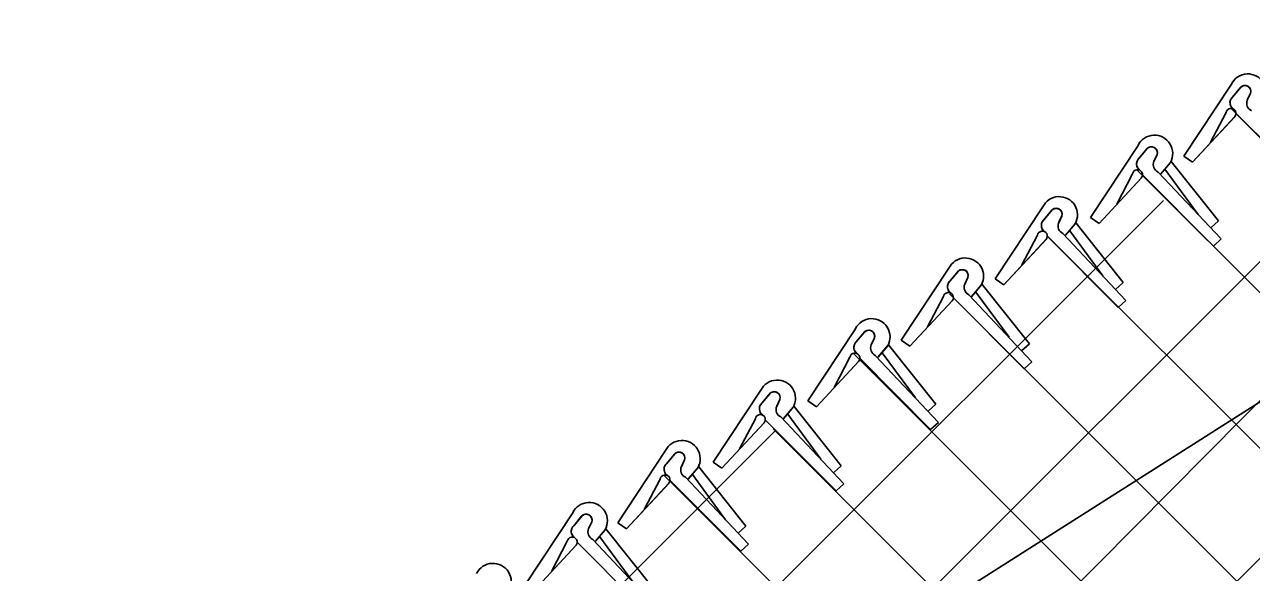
# Model space of a CAD drawing. Extents: x 0 to 2.85, y -0.1 to 1.83.
# Drawn here: x 1.6967 to 1.7594, y 1.5513 to 1.5793 of the extents above; entities that cross this region are included whole.
import ezdxf

# ---------------------------------------------------------------- set-up
doc = ezdxf.new("R2010")
doc.units = 0
doc.layers.add('sb_Chainlink Fence', color=7, linetype='Continuous')
doc.layers.add('sb_Existing Structural Steel', color=7, linetype='Continuous')

msp = doc.modelspace()

# ---------------------------------------------------------------- linework, layer by layer
at = {"layer": 'sb_Chainlink Fence'}
for p, q in [((1.6684338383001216, 1.4677191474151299), (1.801504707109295, 1.602179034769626)), ((1.669037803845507, 1.4603466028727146), (1.8067566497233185, 1.59936996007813)), ((1.5021511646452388, 1.309499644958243), (1.778992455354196, 1.5863409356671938)), ((1.7583803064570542, 1.5762625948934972), (1.755943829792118, 1.5725736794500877)), ((1.758427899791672, 1.5755938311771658), (1.758873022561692, 1.5761209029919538)), ((1.7588319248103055, 1.5760776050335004), (1.758427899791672, 1.5755938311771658)), ((1.7593540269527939, 1.5757920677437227), (1.7591904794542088, 1.575437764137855)), ((1.7591910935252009, 1.57545032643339), (1.7593536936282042, 1.5757840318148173)), ((1.7581029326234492, 1.574807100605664), (1.7572912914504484, 1.5732555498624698)), ((1.7583789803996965, 1.5750012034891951), (1.8361022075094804, 1.4972779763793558)), ((1.758604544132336, 1.5747558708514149), (1.7622318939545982, 1.5711131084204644)), ((1.7563897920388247, 1.572268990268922), (1.7585595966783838, 1.574606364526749)), ((1.7563897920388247, 1.572268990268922), (1.7585457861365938, 1.5745926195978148)), ((1.7536018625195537, 1.5731264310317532), (1.7511653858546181, 1.5694375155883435)), ((1.7536494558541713, 1.5724576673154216), (1.7540945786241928, 1.5729847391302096)), ((1.7540534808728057, 1.572941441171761), (1.7536494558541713, 1.5724576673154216)), ((1.7545755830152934, 1.5726559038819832), (1.754412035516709, 1.5723016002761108)), ((1.7544126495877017, 1.5723141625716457), (1.754575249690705, 1.5726478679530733)), ((1.754758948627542, 1.571666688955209), (1.755254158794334, 1.5722529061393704)), ((1.7547655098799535, 1.5716756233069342), (1.755256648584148, 1.5722549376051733)), ((1.755254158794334, 1.5722529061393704), (1.755290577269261, 1.5723209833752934)), ((1.755290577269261, 1.5723209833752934), (1.755321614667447, 1.572393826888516)), ((1.757714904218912, 1.569261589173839), (1.7553020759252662, 1.5722963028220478)), ((1.755943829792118, 1.5725736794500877), (1.7563897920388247, 1.572268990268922)), ((1.75332448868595, 1.5716709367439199), (1.7525128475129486, 1.5701193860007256)), ((1.7535461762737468, 1.5718723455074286), (1.8313925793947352, 1.4940259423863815)), ((1.7538261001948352, 1.5716197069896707), (1.7574534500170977, 1.5679769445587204)), ((1.7546238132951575, 1.5717622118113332), (1.7578492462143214, 1.5683356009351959)), ((1.7566758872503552, 1.5695936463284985), (1.7549788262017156, 1.5719036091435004)), ((1.751611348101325, 1.5691328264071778), (1.7537811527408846, 1.5714702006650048)), ((1.751611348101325, 1.5691328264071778), (1.753767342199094, 1.5714564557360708)), ((1.5021407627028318, 1.317550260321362), (1.7549012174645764, 1.570310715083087)), ((1.7487335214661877, 1.5699826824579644), (1.7462970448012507, 1.5662937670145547)), ((1.7487811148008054, 1.5693139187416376), (1.7492262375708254, 1.5698409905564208)), ((1.7491851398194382, 1.5697976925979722), (1.7487811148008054, 1.5693139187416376)), ((1.7497072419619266, 1.5695121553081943), (1.7495436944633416, 1.5691578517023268)), ((1.7495443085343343, 1.5691704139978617), (1.7497069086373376, 1.5695041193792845)), ((1.7498906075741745, 1.568522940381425), (1.7503858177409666, 1.5691091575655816)), ((1.749897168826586, 1.5685318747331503), (1.7503883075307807, 1.5691111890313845)), ((1.7503858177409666, 1.5691091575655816), (1.7504222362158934, 1.5691772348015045)), ((1.7504222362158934, 1.5691772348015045), (1.7504532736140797, 1.569250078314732)), ((1.7528465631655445, 1.566117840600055), (1.7504337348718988, 1.5691525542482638)), ((1.7511653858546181, 1.5694375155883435), (1.751611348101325, 1.5691328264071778)), ((1.757714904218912, 1.569261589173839), (1.7573191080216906, 1.5689029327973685)), ((1.7484561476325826, 1.5685271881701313), (1.7476445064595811, 1.5669756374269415)), ((1.7489398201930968, 1.5685170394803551), (1.8269004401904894, 1.4905564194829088)), ((1.7489577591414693, 1.5684759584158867), (1.7525851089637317, 1.5648331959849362)), ((1.74975547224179, 1.5686184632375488), (1.7529809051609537, 1.565191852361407)), ((1.7518075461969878, 1.5664498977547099), (1.7501104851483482, 1.5687598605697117)), ((1.7467430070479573, 1.565989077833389), (1.7489128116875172, 1.5683264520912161)), ((1.7467430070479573, 1.565989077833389), (1.7488990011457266, 1.568312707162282)), ((1.7578492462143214, 1.5683356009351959), (1.7574534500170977, 1.5679769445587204)), ((1.743931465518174, 1.5668436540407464), (1.741494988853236, 1.5631547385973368)), ((1.7439790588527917, 1.5661748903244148), (1.7444241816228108, 1.5667019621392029)), ((1.7443830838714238, 1.566658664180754), (1.7439790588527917, 1.5661748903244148)), ((1.7449051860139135, 1.5663731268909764), (1.7447416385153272, 1.5660188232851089)), ((1.744742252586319, 1.5660313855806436), (1.7449048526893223, 1.5663650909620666)), ((1.74508855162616, 1.5653839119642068), (1.7455837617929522, 1.5659701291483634)), ((1.7450951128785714, 1.5653928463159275), (1.7455862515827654, 1.5659721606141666)), ((1.7455837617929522, 1.5659701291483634), (1.745620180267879, 1.5660382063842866)), ((1.745620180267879, 1.5660382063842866), (1.7456512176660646, 1.5661110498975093)), ((1.7480445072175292, 1.5629788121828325), (1.7456316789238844, 1.5660135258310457)), ((1.7462970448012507, 1.5662937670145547), (1.7467430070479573, 1.565989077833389)), ((1.7528465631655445, 1.566117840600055), (1.7524507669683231, 1.5657591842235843)), ((1.7436540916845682, 1.5653881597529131), (1.7428424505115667, 1.5638366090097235)), ((1.7439641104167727, 1.56553108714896), (1.8222981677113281, 1.4871970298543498)), ((1.7441557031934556, 1.565336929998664), (1.7477830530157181, 1.561694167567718)), ((1.7449534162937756, 1.5654794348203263), (1.7481788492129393, 1.5620528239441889)), ((1.7470054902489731, 1.5633108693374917), (1.7453084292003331, 1.5656208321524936)), ((1.7419409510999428, 1.5628500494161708), (1.7441107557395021, 1.565187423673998)), ((1.7419409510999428, 1.5628500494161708), (1.744096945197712, 1.565173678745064)), ((1.7529809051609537, 1.565191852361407), (1.7525851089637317, 1.5648331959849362)), ((1.7391471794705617, 1.5637416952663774), (1.7367107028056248, 1.560052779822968)), ((1.7391947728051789, 1.563072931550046), (1.7396398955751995, 1.5636000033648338)), ((1.7395987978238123, 1.5635567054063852), (1.7391947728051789, 1.563072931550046)), ((1.7401208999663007, 1.5632711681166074), (1.7399573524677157, 1.5629168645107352)), ((1.7399579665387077, 1.5629294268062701), (1.740120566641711, 1.5632631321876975)), ((1.7403042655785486, 1.5622819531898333), (1.7407994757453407, 1.5628681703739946)), ((1.7403108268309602, 1.5622908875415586), (1.740801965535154, 1.5628702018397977)), ((1.7407994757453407, 1.5628681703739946), (1.7408358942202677, 1.5629362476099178)), ((1.7408358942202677, 1.5629362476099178), (1.740866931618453, 1.5630090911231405)), ((1.743260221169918, 1.5598768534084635), (1.7408473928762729, 1.5629115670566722)), ((1.741494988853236, 1.5631547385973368), (1.7419409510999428, 1.5628500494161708)), ((1.7480445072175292, 1.5629788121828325), (1.7476487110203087, 1.5626201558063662)), ((1.7388698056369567, 1.5622862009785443), (1.7380581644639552, 1.5607346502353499)), ((1.7390359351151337, 1.5624976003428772), (1.8175402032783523, 1.4839933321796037)), ((1.7393714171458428, 1.562234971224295), (1.7429987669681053, 1.5585922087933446)), ((1.7401691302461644, 1.5623774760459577), (1.743394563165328, 1.55895086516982)), ((1.7422212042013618, 1.560208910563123), (1.7405241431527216, 1.5625188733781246)), ((1.7371566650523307, 1.5597480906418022), (1.7393264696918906, 1.5620854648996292)), ((1.7371566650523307, 1.5597480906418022), (1.7393126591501, 1.562071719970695)), ((1.7481788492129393, 1.5620528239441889), (1.7477830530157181, 1.561694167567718)), ((1.7343147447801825, 1.5605972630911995), (1.7318782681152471, 1.5569083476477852)), ((1.7343623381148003, 1.5599284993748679), (1.7348074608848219, 1.560455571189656)), ((1.7347663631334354, 1.5604122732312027), (1.7343623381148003, 1.5599284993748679)), ((1.7352884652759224, 1.560126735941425), (1.735124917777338, 1.559772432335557)), ((1.7351255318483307, 1.559784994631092), (1.735288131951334, 1.5601187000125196)), ((1.735471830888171, 1.5591375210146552), (1.735967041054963, 1.5597237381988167)), ((1.7354783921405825, 1.5591464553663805), (1.7359695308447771, 1.5597257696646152)), ((1.735967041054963, 1.5597237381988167), (1.7360034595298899, 1.5597918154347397)), ((1.7360034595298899, 1.5597918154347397), (1.736034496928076, 1.5598646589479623)), ((1.738427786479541, 1.5567324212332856), (1.7360149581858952, 1.5597671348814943)), ((1.7367107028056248, 1.560052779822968), (1.7371566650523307, 1.5597480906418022)), ((1.743260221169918, 1.5598768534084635), (1.7428644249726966, 1.5595181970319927)), ((1.734037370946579, 1.5591417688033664), (1.7332257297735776, 1.557590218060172)), ((1.7345389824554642, 1.5590905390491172), (1.7381663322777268, 1.5554477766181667)), ((1.7353366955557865, 1.5592330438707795), (1.7385621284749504, 1.5558064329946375)), ((1.7373887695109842, 1.5570644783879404), (1.7356917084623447, 1.5593744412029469)), ((1.5021303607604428, 1.3256008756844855), (1.7350882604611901, 1.5585587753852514)), ((1.7323242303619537, 1.556603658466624), (1.7344940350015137, 1.5589410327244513)), ((1.7323242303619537, 1.556603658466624), (1.734480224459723, 1.5589272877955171)), ((1.7349460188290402, 1.558625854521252), (1.8121597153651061, 1.481412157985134)), ((1.743394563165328, 1.55895086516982), (1.7429987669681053, 1.5585922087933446)), ((1.729440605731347, 1.557505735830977), (1.7270041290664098, 1.5538168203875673)), ((1.7294881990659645, 1.5568369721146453), (1.7299333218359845, 1.5573640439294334)), ((1.7298922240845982, 1.5573207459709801), (1.7294881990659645, 1.5568369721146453)), ((1.730414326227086, 1.5570352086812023), (1.7302507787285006, 1.5566809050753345)), ((1.7302513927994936, 1.556693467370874), (1.7304139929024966, 1.557027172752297)), ((1.7305976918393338, 1.5560459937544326), (1.7310929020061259, 1.5566322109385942)), ((1.7306042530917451, 1.556054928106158), (1.7310953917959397, 1.5566342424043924)), ((1.7310929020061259, 1.5566322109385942), (1.7311293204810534, 1.556700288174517)), ((1.7311293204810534, 1.556700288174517), (1.731160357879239, 1.5567731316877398)), ((1.7335536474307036, 1.5536408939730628), (1.731140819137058, 1.5566756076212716)), ((1.7318782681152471, 1.5569083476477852), (1.7323242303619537, 1.556603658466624)), ((1.738427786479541, 1.5567324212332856), (1.7380319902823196, 1.5563737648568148)), ((1.7291632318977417, 1.5560502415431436), (1.7283515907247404, 1.5544986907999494)), ((1.7293783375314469, 1.5562318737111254), (1.8082147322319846, 1.4773954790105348)), ((1.7296648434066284, 1.5559990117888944), (1.733292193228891, 1.5523562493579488)), ((1.73046255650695, 1.556141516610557), (1.733687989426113, 1.5527149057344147)), ((1.7325146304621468, 1.5539729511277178), (1.7308175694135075, 1.5562829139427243)), ((1.7274500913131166, 1.5535121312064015), (1.7296198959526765, 1.5558495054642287)), ((1.7274500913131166, 1.5535121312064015), (1.7296060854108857, 1.5558357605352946)), ((1.7385621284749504, 1.5558064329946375), (1.7381663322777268, 1.5554477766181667)), ((1.7246964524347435, 1.5543304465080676), (1.7222599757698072, 1.550641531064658)), ((1.7247440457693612, 1.5536616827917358), (1.7251891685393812, 1.554188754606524)), ((1.7251480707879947, 1.5541454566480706), (1.7247440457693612, 1.5536616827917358)), ((1.7256701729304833, 1.553859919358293), (1.725506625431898, 1.553505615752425)), ((1.72550723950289, 1.5535181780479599), (1.7256698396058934, 1.5538518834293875)), ((1.7258535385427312, 1.5528707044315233), (1.7263487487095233, 1.55345692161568)), ((1.7258600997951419, 1.5528796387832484), (1.7263512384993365, 1.5534589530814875)), ((1.7263487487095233, 1.55345692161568), (1.7263851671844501, 1.5535249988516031)), ((1.7263851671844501, 1.5535249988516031), (1.7264162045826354, 1.5535978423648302)), ((1.7288094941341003, 1.5504656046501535), (1.7263966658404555, 1.5535003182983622)), ((1.7270041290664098, 1.5538168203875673), (1.7274500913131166, 1.5535121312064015)), ((1.7335536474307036, 1.5536408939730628), (1.7331578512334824, 1.5532822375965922)), ((1.7244190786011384, 1.5528749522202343), (1.7236074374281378, 1.5513234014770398)), ((1.7249206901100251, 1.552823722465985), (1.7285480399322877, 1.5491809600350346)), ((1.7257184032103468, 1.5529662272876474), (1.7289438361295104, 1.5495396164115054)), ((1.7277704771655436, 1.550797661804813), (1.726073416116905, 1.55310762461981)), ((1.722705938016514, 1.550336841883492), (1.724875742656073, 1.5526742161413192)), ((1.722705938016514, 1.550336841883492), (1.724861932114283, 1.552660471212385)), ((1.733687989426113, 1.5527149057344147), (1.733292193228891, 1.5523562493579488))]:
    msp.add_line(p, q, dxfattribs=at)
for centre, radius, start, end in [((1.759218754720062, 1.5758478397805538), 0.0009354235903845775, 330.7731305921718, 153.67978342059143), ((1.7590647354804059, 1.5758831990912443), 0.00030330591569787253, 342.5147558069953, 140.13680881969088), ((1.7590658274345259, 1.575884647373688), 0.00030494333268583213, 340.73435754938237, 129.21739859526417), ((1.7586873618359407, 1.5753105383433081), 0.0003843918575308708, 140.20166010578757, 233.0052527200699), ((1.7586978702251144, 1.5753109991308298), 0.0003909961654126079, 133.66718540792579, 232.2343578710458), ((1.759578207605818, 1.5752784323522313), 0.00041880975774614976, 156.48328493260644, 245.15783350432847), ((1.7583549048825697, 1.5747629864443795), 0.00025580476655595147, 319.02146199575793, 170.0695590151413), ((1.7544403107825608, 1.5727116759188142), 0.0009354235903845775, 330.7731305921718, 153.67978342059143), ((1.7542862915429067, 1.5727470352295), 0.00030330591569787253, 342.5147558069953, 140.13680881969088), ((1.754287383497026, 1.5727484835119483), 0.00030494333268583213, 340.73435754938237, 129.21739859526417), ((1.7539089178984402, 1.572174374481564), 0.0003843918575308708, 140.20166010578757, 233.0052527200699), ((1.7539194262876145, 1.5721748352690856), 0.0003909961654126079, 133.66718540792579, 232.2343578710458), ((1.7547997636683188, 1.5721422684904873), 0.00041880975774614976, 156.48328493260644, 245.15783350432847), ((1.753576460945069, 1.5716268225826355), 0.00025580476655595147, 319.02146199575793, 170.0695590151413), ((1.7495719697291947, 1.5695679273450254), 0.0009354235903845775, 330.7731305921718, 153.67978342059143), ((1.7494179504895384, 1.5696032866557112), 0.00030330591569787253, 342.5147558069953, 140.13680881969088), ((1.7494190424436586, 1.5696047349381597), 0.00030494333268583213, 340.73435754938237, 129.21739859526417), ((1.7490405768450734, 1.56903062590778), 0.0003843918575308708, 140.20166010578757, 233.0052527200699), ((1.749051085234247, 1.5690310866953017), 0.0003909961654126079, 133.66718540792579, 232.2343578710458), ((1.7499314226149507, 1.5689985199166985), 0.00041880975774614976, 156.48328493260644, 245.15783350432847), ((1.7487081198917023, 1.568483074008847), 0.00025580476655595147, 319.02146199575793, 170.0695590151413), ((1.744769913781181, 1.5664288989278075), 0.0009354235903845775, 330.7731305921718, 153.67978342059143), ((1.744615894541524, 1.5664642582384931), 0.00030330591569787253, 342.5147558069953, 140.13680881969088), ((1.744616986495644, 1.5664657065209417), 0.00030494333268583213, 340.73435754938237, 129.21739859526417), ((1.7442385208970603, 1.5658915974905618), 0.0003843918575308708, 140.20166010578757, 233.0052527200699), ((1.7442490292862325, 1.5658920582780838), 0.0003909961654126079, 133.66718540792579, 232.2343578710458), ((1.745129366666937, 1.5658594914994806), 0.00041880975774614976, 156.48328493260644, 245.15783350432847), ((1.7439060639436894, 1.5653440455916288), 0.00025580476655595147, 319.02146199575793, 170.0695590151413), ((1.7399856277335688, 1.5633269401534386), 0.0009354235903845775, 330.7731305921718, 153.67978342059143), ((1.7398316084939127, 1.5633622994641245), 0.00030330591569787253, 342.5147558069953, 140.13680881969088), ((1.7398327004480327, 1.5633637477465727), 0.00030494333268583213, 340.73435754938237, 129.21739859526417), ((1.7394542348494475, 1.5627896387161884), 0.0003843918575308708, 140.20166010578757, 233.0052527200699), ((1.7394647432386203, 1.56279009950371), 0.0003909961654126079, 133.66718540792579, 232.2343578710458), ((1.7403450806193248, 1.5627575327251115), 0.00041880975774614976, 156.48328493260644, 245.15783350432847), ((1.7391217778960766, 1.5622420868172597), 0.00025580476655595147, 319.02146199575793, 170.0695590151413), ((1.7351531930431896, 1.5601825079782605), 0.0009354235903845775, 330.7731305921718, 153.67978342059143), ((1.7349991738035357, 1.5602178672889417), 0.00030330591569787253, 342.5147558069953, 140.13680881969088), ((1.735000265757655, 1.5602193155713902), 0.00030494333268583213, 340.73435754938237, 129.21739859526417), ((1.7346218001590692, 1.5596452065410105), 0.0003843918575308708, 140.20166010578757, 233.0052527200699), ((1.7346323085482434, 1.559645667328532), 0.0003909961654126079, 133.66718540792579, 232.2343578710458), ((1.7355126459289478, 1.559613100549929), 0.00041880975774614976, 156.48328493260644, 245.15783350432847), ((1.734289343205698, 1.559097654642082), 0.00025580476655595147, 319.02146199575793, 170.0695590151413), ((1.7302790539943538, 1.557090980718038), 0.0009354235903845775, 330.7731305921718, 153.67978342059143), ((1.7301250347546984, 1.5571263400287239), 0.00030330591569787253, 342.5147558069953, 140.13680881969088), ((1.7301261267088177, 1.5571277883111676), 0.00030494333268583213, 340.73435754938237, 129.21739859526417), ((1.7297476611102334, 1.556553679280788), 0.0003843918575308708, 140.20166010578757, 233.0052527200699), ((1.7297581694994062, 1.5565541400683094), 0.0003909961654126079, 133.66718540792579, 232.2343578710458), ((1.7306385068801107, 1.556521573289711), 0.00041880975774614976, 156.48328493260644, 245.15783350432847), ((1.7294152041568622, 1.5560061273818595), 0.00025580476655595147, 319.02146199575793, 170.0695590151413), ((1.7255349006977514, 1.553915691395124), 0.0009354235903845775, 330.7731305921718, 153.67978342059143), ((1.725380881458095, 1.5539510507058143), 0.00030330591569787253, 342.5147558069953, 140.13680881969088), ((1.725381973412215, 1.553952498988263), 0.00030494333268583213, 340.73435754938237, 129.21739859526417), ((1.7250035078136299, 1.5533783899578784), 0.0003843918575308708, 140.20166010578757, 233.0052527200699), ((1.7250140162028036, 1.5533788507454), 0.0003909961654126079, 133.66718540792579, 232.2343578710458), ((1.7258943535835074, 1.5533462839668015), 0.00041880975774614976, 156.48328493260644, 245.15783350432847), ((1.724671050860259, 1.55283083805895), 0.00025580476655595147, 319.02146199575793, 170.0695590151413), ((1.7206161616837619, 1.5508050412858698), 0.0009354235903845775, 330.7731305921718, 153.67978342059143)]:
    msp.add_arc(centre, radius, start, end, dxfattribs=at)
at = {"layer": 'sb_Existing Structural Steel'}
msp.add_line((1.7766054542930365, 1.5706835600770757), (1.6481581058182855, 1.4889333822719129), dxfattribs=at)

doc.saveas('drawing.dxf')
